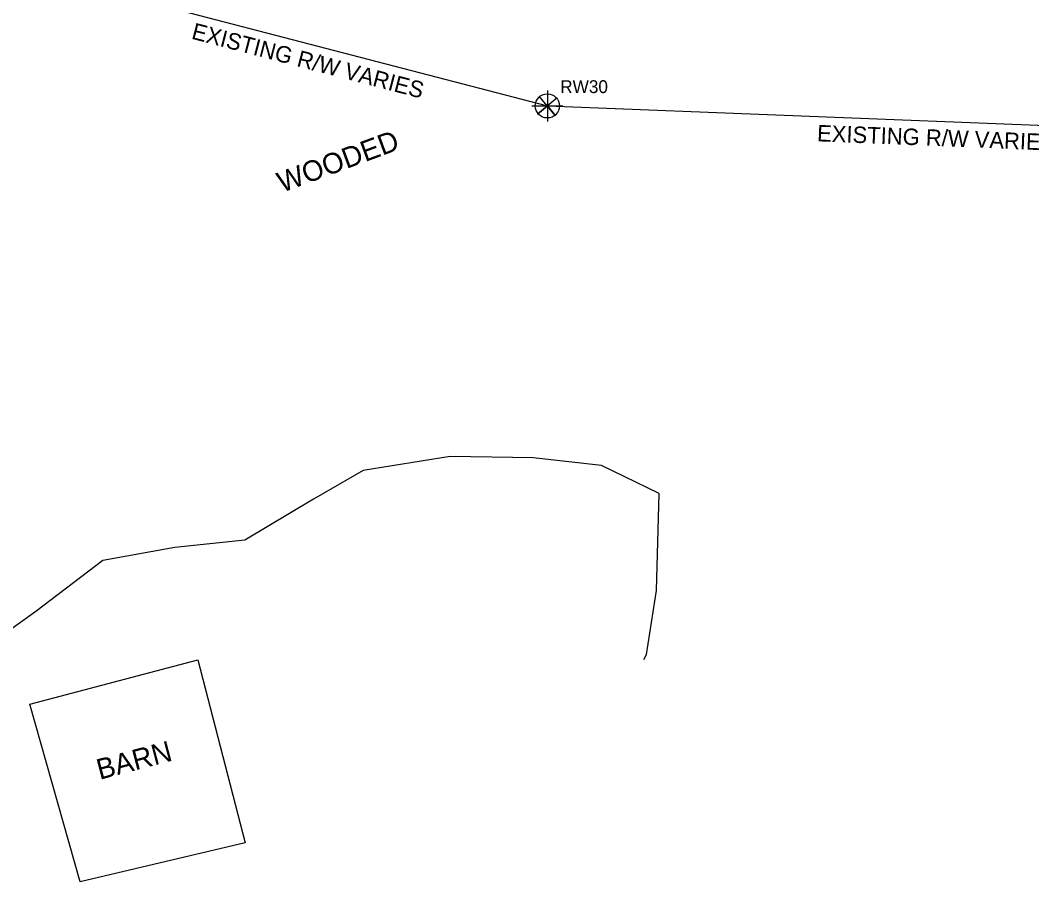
# Model space of a CAD drawing. Extents: x 2597630 to 2605918, y 617194 to 635093.
# Drawn here: x 2603651.5 to 2603848.3, y 618271.5 to 618439.2 of the extents above; entities that cross this region are included whole.
import ezdxf

# ---------------------------------------------------------------- set-up
doc = ezdxf.new("R2010")
doc.units = 0
for name, color, linetype in [('Cogo Default Point CELL', 7, 'Continuous'), ('COGO Default Point Number', 7, 'Continuous'), ('Exist Building', 7, 'Continuous'), ('Exist Building Text', 7, 'Continuous'), ('Exist Property Corner CELL', 7, 'Continuous'), ('Exist Right of Way Line', 7, 'Continuous'), ('Exist Right of Way Line Text', 7, 'Continuous'), ('Exist Roads EOP', 7, 'Continuous'), ('Exist Vegetation Woods Line', 7, 'Continuous'), ('Exist Vegetation Woods Line Text', 7, 'Continuous')]:
    doc.layers.add(name, color=color, linetype=linetype)

# ---------------------------------------------------------------- blocks, each defined once
blk = doc.blocks.new('COGO DEFAULT POINT')
at = {"layer": 'Cogo Default Point CELL'}
for points in [[(0, 0.06), (0, 0)], [(-0.06, 0), (0, 0)], [(0, 0), (0.06, 0)], [(0, 0), (0, -0.06)]]:
    blk.add_lwpolyline(points, dxfattribs=at)
blk.add_circle((0, 0), 0.0469, dxfattribs=at)

msp = doc.modelspace()

# ---------------------------------------------------------------- linework, layer by layer
at = {"layer": 'Exist Building'}
msp.add_lwpolyline([(2603653.41, 618306.07), (2603686.06, 618314.69), (2603695.27, 618279.1), (2603663.16, 618271.52)], close=True, dxfattribs=at)
at = {"layer": 'Exist Property Corner CELL'}
msp.add_line((2603754.05, 618422.48), (2603754.05, 618422.48), dxfattribs=at)
msp.add_lwpolyline([(2603755.97, 618424.08), (2603752.12, 618420.88), (2603754.05, 618422.48), (2603755.65, 618420.56), (2603752.45, 618424.4)], dxfattribs=at)
at = {"layer": 'Exist Right of Way Line'}
for p, q in [((2603666.99, 618445.16), (2603754.05, 618422.48)), ((2603754.05, 618422.48), (2603945.9, 618414.89))]:
    msp.add_line(p, q, dxfattribs=at)
at = {"layer": 'Exist Roads EOP'}
for points in [[(2603230.17, 618389.98), (2603282.93, 618409.6), (2603332.77, 618427.87), (2603388.17, 618448.41), (2603437.2, 618466.72), (2603490.78, 618486.53), (2603539.04, 618504.56), (2603597.45, 618526.16), (2603651.05, 618545.97), (2603705.21, 618566.08), (2603762.02, 618587.18), (2603820.33, 618609.16), (2603876.34, 618629.99), (2603934.91, 618652.28), (2603996.41, 618675.57), (2604033.22, 618689.96), (2604052.01, 618697.2)], [(2604034.63, 618668.49), (2603984.89, 618650.12), (2603936.77, 618631.65), (2603888.19, 618613.33), (2603837.77, 618594.26), (2603782.92, 618573.7), (2603731.94, 618554.39), (2603671.13, 618532.17), (2603621.82, 618514.11), (2603561.54, 618491.88), (2603506.42, 618471.29), (2603452.16, 618451.33), (2603398.36, 618431.32), (2603341.43, 618410.35), (2603281.65, 618388.2), (2603223.03, 618366.47), (2603185.72, 618352.61)]]:
    msp.add_spline(points, degree=3, dxfattribs=at)
at = {"layer": 'Exist Vegetation Woods Line'}
msp.add_lwpolyline([(2603772.8, 618314.78), (2603773.31, 618315.71), (2603775.25, 618328.2), (2603775.83, 618347.07), (2603764.58, 618352.54), (2603751.29, 618353.99), (2603735.14, 618354.28), (2603718.23, 618351.53), (2603708.54, 618345.99), (2603695.2, 618338), (2603681.62, 618336.57), (2603667.58, 618334.01), (2603654.58, 618324.11), (2603638.41, 618312.57)], dxfattribs=at)

# ---------------------------------------------------------------- block references
at = {"layer": 'Cogo Default Point CELL', "xscale": 50, "yscale": 50}
msp.add_blockref('COGO DEFAULT POINT', (2603754.05, 618422.48), dxfattribs=at)

# ---------------------------------------------------------------- texts
at = {"layer": 'COGO Default Point Number'}
msp.add_text('RW30', height=2.5, dxfattribs=at).set_placement((2603756.55, 618424.98))
at = {"layer": 'Exist Building Text'}
msp.add_text('BARN', height=4, rotation=14.8008, dxfattribs=at).set_placement((2603666.99, 618291.35))
at = {"layer": 'Exist Right of Way Line Text'}
for rotation, p in [(345.3989, (2603684.67, 618435.59)), (357.7351, (2603806.47, 618415.6))]:
    msp.add_text('EXISTING R/W VARIES', height=3.2, rotation=rotation, dxfattribs=at).set_placement(p)
at = {"layer": 'Exist Vegetation Woods Line Text'}
msp.add_text('WOODED', height=4, rotation=20.3221, dxfattribs=at).set_placement((2603702.44, 618405.56))

doc.saveas('drawing.dxf')
